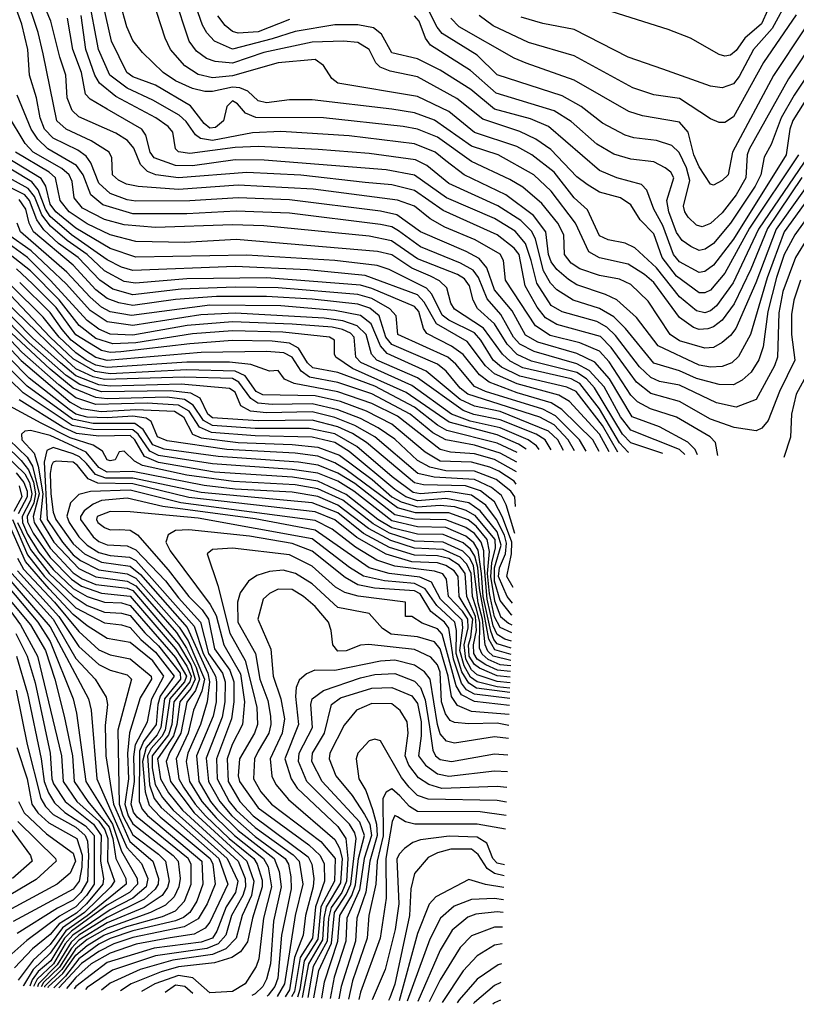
# Model space of a CAD drawing. Extents: x 501367 to 657802, y 482273 to 547541.
# Tile 366 of 656: x 615067 to 617796, y 482273 to 485730. Entities that reach past the tile are written whole.
import ezdxf

# ---------------------------------------------------------------- set-up
doc = ezdxf.new("R2010")
doc.units = 0

msp = doc.modelspace()

# ---------------------------------------------------------------- linework, layer by layer
at = {"layer": '0CON20XD'}
for points in [[(617815, 485176.3), (617695, 484996.6), (617636.4, 484853.6), (617577.5, 484732.5), (617535, 484674.8), (617505, 484651.4), (617485, 484644.5), (617455, 484642.4), (617435, 484649.2), (617385, 484684.8), (617295, 484807.4), (617262.7, 484835), (617205, 484871.8), (617103.9, 484893.9), (617066.5, 484915), (617020.3, 485015), (616935, 485128.4), (616874.3, 485185), (616748.7, 485255), (616655, 485286.4), (616525, 485377.6), (616455, 485403.2), (616374.5, 485415.5), (616095, 485448.4), (616015, 485449.1), (615935, 485438.3), (615905, 485445.2), (615869.3, 485479.3), (615840.6, 485490.6), (615815, 485493.2), (615745, 485477.3), (615717.5, 485477.5), (615675, 485488.1), (615615, 485515.8), (615571.7, 485545), (615498.9, 485615), (615465, 485657.3), (615444.3, 485704.3), (615399.6, 485865)], [(617520.4, 484200), (617511.6, 484245), (617492.7, 484265), (617375, 484333.8), (617283.3, 484363.3), (617237.9, 484387.9), (617215, 484411.1), (617138.6, 484528.6), (617105, 484565.9), (617035.4, 484595.4), (616931.2, 484621.2), (616880, 484655), (616774.5, 484815), (616766.6, 484885), (616755, 484907.2), (616667.4, 484957.4), (616561.4, 485001.4), (616509.7, 485030.3), (616455, 485074.8), (616395, 485095.9), (616098, 485135), (615835, 485148.9), (615625, 485133.9), (615483.9, 485143.9), (615443, 485153), (615415, 485166.4), (615393.8, 485185), (615391.4, 485245), (615381.9, 485265), (615318.8, 485305), (615231.1, 485345), (615198.4, 485375), (615149.8, 485610.2), (615132.9, 485685), (615089.4, 485815)], [(617810.1, 484815), (617787.4, 484745), (617778.7, 484695), (617778.5, 484625), (617790.3, 484535), (617736.4, 484425), (617696.8, 484323.2), (617675, 484295.3), (617655, 484286.7), (617577.7, 484297.7), (617495, 484327.3), (617385, 484389.1), (617285, 484417.9), (617235, 484456.8), (617145, 484579.4), (617107.4, 484617.4), (616955, 484660.2), (616915, 484683.2), (616885, 484720), (616843.7, 484795), (616822.5, 484905), (616805, 484927.4), (616745.2, 484975), (616555, 485059.6), (616455, 485130.4), (616375, 485150.1), (616281.4, 485158.6), (616055, 485184.4), (615865, 485193.1), (615625, 485174.1), (615545.3, 485185.3), (615516.5, 485196.5), (615491.3, 485221.3), (615468.4, 485278.4), (615445.6, 485305.6), (615405, 485331.5), (615275, 485389.2), (615251.3, 485411.3), (615234.4, 485455), (615230, 485535), (615208, 485598), (615176.9, 485725), (615134.9, 485825)], [(617909.5, 485200.5), (617753.1, 484985), (617693.3, 484823.3), (617635.2, 484625), (617593, 484547), (617568.9, 484525), (617535, 484512.8), (617495, 484509.7), (617455, 484517.4), (617310.8, 484585), (617234.7, 484684.7), (617165.8, 484745.8), (617125.6, 484765.6), (617025, 484798.7), (616995, 484817.4), (616955, 484852.3), (616935, 484879.6), (616925.7, 484905), (616916.4, 484985), (616872.9, 485042.9), (616775.3, 485115.3), (616628.6, 485185), (616565, 485234), (616527.1, 485265), (616455, 485294.3), (616225, 485322.1), (615985, 485336.9), (615885, 485332.7), (615745, 485305.5), (615703, 485313), (615685.6, 485325.6), (615652.3, 485372.3), (615627.2, 485395), (615535, 485447.9), (615445, 485489.4), (615384.2, 485535), (615344.4, 485625), (615308.1, 485818.1)], [(617887.4, 485222.6), (617724.6, 484995), (617654.2, 484805.8), (617583.9, 484646.1), (617565, 484621.1), (617535, 484596.2), (617505, 484579), (617475, 484576.2), (617385, 484602.9), (617353.2, 484625), (617275, 484741.1), (617215, 484800), (617175, 484819.3), (617105, 484831.8), (617035, 484855.5), (617005, 484874.8), (616981.7, 484905), (616978.8, 484975), (616957.7, 485015), (616902.1, 485085), (616835, 485142), (616789.3, 485169.3), (616655, 485231.8), (616535, 485317.5), (616465, 485345.4), (616415.2, 485354.8), (616135, 485385.4), (615896.6, 485386.6), (615861.2, 485401.2), (615833.1, 485435), (615815, 485445.2), (615795.3, 485425), (615783.2, 485375), (615755, 485351.1), (615735, 485349.5), (615715, 485365.7), (615667.3, 485427.3), (615545, 485499.6), (615465, 485529.3), (615444.1, 485545), (615389.8, 485655), (615352.1, 485822.1)], [(617841.1, 485255), (617663.6, 484995), (617573.6, 484806.4), (617515, 484724.8), (617495, 484707.6), (617475, 484701.1), (617445, 484708.2), (617385, 484756.8), (617305, 484858.4), (617229.1, 484929.1), (617195, 484945.2), (617135, 484956.7), (617105, 484971.6), (617062.3, 485062.3), (617015, 485104), (616944.7, 485194.7), (616867.2, 485255), (616813.9, 485285), (616665, 485333.8), (616575, 485407), (616465, 485460.6), (616185, 485507.6), (616164, 485524), (616135, 485568.9), (616105, 485589.8), (615975, 485578.2), (615815, 485532.5), (615745, 485526.2), (615695, 485537.7), (615647.9, 485567.9), (615597.6, 485625), (615578.5, 485665), (615535, 485798.6)], [(617803.7, 485255), (617631.6, 484998.4), (617545, 484840.4), (617495, 484779.8), (617475, 484770.7), (617455, 484770.9), (617375, 484829.7), (617324.2, 484895), (617295, 484977.5), (617247, 485027), (617215, 485080), (617178.5, 485105), (617105, 485124.1), (617061, 485151), (617025, 485177.7), (616933.7, 485273.7), (616881, 485311), (616825, 485337.4), (616695, 485380.2), (616603, 485453), (616465, 485529.1), (616368.8, 485548.8), (616333.5, 485563.5), (616318.3, 485578.3), (616295, 485625.2), (616255, 485650.2), (616204.8, 485654.8), (616095, 485650.5), (615925.4, 485615), (615815, 485577), (615753.6, 485583.6), (615724.2, 485594.2), (615689.1, 485619.1), (615663.2, 485655), (615609.8, 485815)], [(617909.1, 485575), (617783.6, 485376.4), (617773.3, 485345), (617759.9, 485255), (617575, 484959.8), (617505, 484867.6), (617475, 484845.6), (617455, 484842.7), (617385, 484880.2), (617364.2, 484905), (617326.9, 485006.9), (617294.9, 485065), (617271, 485131), (617251.7, 485151.7), (617165, 485175.2), (617105, 485200), (616924.9, 485354.9), (616861.5, 485381.5), (616735, 485416.2), (616652, 485485), (616545, 485552.7), (616465, 485592.4), (616375, 485614.1), (616338.7, 485678.7), (616310.8, 485700.8), (616255, 485711.4), (616175, 485712.2), (616035, 485689), (615955, 485663.1), (615815, 485626), (615751.9, 485655), (615725, 485683.7), (615709.8, 485710.2), (615670, 485825)], [(617768, 485805), (617711.3, 485698.7), (617645.7, 485625), (617595, 485530.5), (617575, 485505.2), (617535, 485491.2), (617495, 485496.2), (617326.7, 485556.7), (617205, 485598.6), (617015.5, 485695.5), (616905, 485717), (616829.2, 485739.2)], [(617923, 485827), (617825, 485698.3), (617715.7, 485534.3), (617571.7, 485265), (617556.1, 485185), (617535, 485165.4), (617505, 485149.4), (617495, 485152.5), (617455, 485213.8), (617436, 485255), (617416.3, 485335), (617385, 485369.8), (617255, 485392.8), (617207.2, 485407.2), (617015, 485518), (616847, 485577)], [(617718.4, 485815), (617674.1, 485715), (617614.5, 485665.5), (617585, 485621.8), (617565, 485605.3), (617545, 485602.2), (617525, 485607.3), (617424.2, 485665), (617345.9, 485695.9), (617105, 485771.3)], [(617449.2, 484202.3), (617440.8, 484220.8), (617415, 484246.2), (617315, 484300.9), (617218.8, 484335), (617139.3, 484469.3), (617087.8, 484527.8), (617025, 484557.8), (616888.1, 484598.1), (616845, 484622.4), (616797.2, 484707.2), (616735, 484781.9), (616708.2, 484858.2), (616681.7, 484891.7), (616636.6, 484916.6), (616475.3, 484985), (616392.4, 485045), (616335, 485058), (616015, 485097.6), (615835, 485104.2), (615665, 485093.4), (615475, 485093), (615445, 485097.6), (615385, 485119.7), (615345, 485156.1), (615317.6, 485227.6), (615300.9, 485250.9), (615271.4, 485271.4), (615185, 485313.6), (615155.1, 485345), (615139.6, 485385), (615126.6, 485455), (615101.9, 485535), (615095.6, 485625), (615075, 485713.8), (615055.8, 485765.8)], [(617867.9, 485672.1), (617768.3, 485521.7), (617630.3, 485275), (617623.4, 485255), (617618.9, 485175), (617585, 485114.4), (617535, 485052.1), (617495, 485014.8), (617465, 485002.2), (617445, 485008.9), (617416.4, 485036.4), (617404, 485055), (617399.8, 485075), (617421.7, 485165), (617410.2, 485210.2), (617384, 485264), (617358.2, 485288.2), (617305, 485306), (617225, 485315.6), (617194.9, 485324.8), (617115, 485367), (617040.6, 485425), (616972.9, 485463), (616745, 485536.9), (616674.9, 485604.9), (616551.8, 485681.8), (616533.7, 485703.7), (616500.3, 485770.3)], [(617836.4, 484965), (617792.6, 484895), (617748.8, 484775), (617735, 484701.2), (617729.8, 484545), (617719.8, 484515), (617655, 484395.8), (617585, 484370), (617515, 484384.8), (617385, 484446.4), (617315, 484459.6), (617285, 484473.2), (617245, 484510.8), (617161.2, 484621.2), (617130.5, 484650.5), (617095, 484670), (616973.6, 484703.6), (616935, 484726.6), (616884.3, 484804.3), (616864.7, 484885), (616844.2, 484944.2), (616807.6, 484987.6), (616735, 485031.9), (616567.1, 485105), (616455, 485183.5), (616355, 485202.3), (615926.9, 485236.9), (615825, 485237.6), (615675, 485217.2), (615615, 485217.5), (615540, 485245), (615526, 485265), (615510.6, 485325), (615496.2, 485345), (615375, 485415.5), (615315, 485450.7), (615298.7, 485468.7), (615284, 485545), (615253.6, 485625), (615235.6, 485735.6)], [(617955, 485202.6), (617790.8, 484975), (617753.5, 484905), (617725.8, 484825), (617695.7, 484705), (617679.1, 484580.9), (617663.9, 484536.1), (617637.2, 484492.8), (617606, 484464), (617575, 484448.4), (617525, 484449.4), (617445, 484469.9), (617385, 484497.4), (617295, 484524.2), (617196.1, 484646.1), (617155, 484686.3), (617105, 484715.7), (617011.6, 484745), (616955, 484782), (616932.6, 484805), (616907.9, 484847.9), (616879.2, 484959.2), (616866.4, 484986.4), (616828.5, 485025), (616746.7, 485076.7), (616575, 485154.9), (616497.5, 485217.5), (616457.9, 485237.9), (616295, 485260.1), (616116.2, 485273.8), (615904.9, 485284.9), (615825, 485281.1), (615665, 485259.6), (615625, 485266.2), (615615, 485276.2), (615605.8, 485335), (615588.6, 485355), (615545.3, 485385), (615405, 485460.6), (615347.6, 485507.6), (615331.7, 485535), (615299.3, 485625), (615283.6, 485745)], [(616015, 485730.6), (615905, 485687.2), (615835, 485683.1), (615815, 485687.9), (615789.1, 485709.1), (615763.7, 485743.7)], [(617971.2, 485738.8), (617787.9, 485465), (617742.7, 485385), (617708, 485292), (617682.7, 485247.3), (617670.7, 485185), (617650.8, 485145), (617565, 485015.5), (617505, 484943.7), (617475.6, 484924.4), (617455, 484919.8), (617425, 484933), (617395, 484954.8), (617375, 484983.1), (617347.7, 485055), (617341.2, 485095), (617365.2, 485175.2), (617355, 485194.1), (617335, 485210), (617295, 485230.6), (617215, 485240.8), (617155, 485258.1), (617095, 485292.3), (617005, 485372), (616945, 485409.8), (616741.5, 485471.5), (616651.7, 485551.7), (616511, 485641), (616493.2, 485665), (616471, 485725), (616455, 485743.5)], [(616847, 485577), (616805, 485594.8), (616611.1, 485705), (616582.6, 485735)], [(617795, 485747.1), (617680.1, 485579.9), (617575, 485388.5), (617545, 485368.5), (617525, 485368.8), (617495, 485381.8), (617385, 485452.7), (617295, 485466.5), (617221, 485491), (617015, 485603.4), (616855, 485650), (616731.4, 485708.6), (616681.2, 485745)], [(617404.3, 484203.8), (617385, 484220.5), (617215, 484288.3), (617177.7, 484335), (617121, 484441), (617068.3, 484498.3), (617025, 484522.1), (616875, 484564.5), (616825, 484590.7), (616802.3, 484615), (616757.4, 484695), (616710.1, 484750.1), (616678.9, 484825), (616660.1, 484850.1), (616615.6, 484875.6), (616475, 484932.4), (616398.3, 484988.3), (616375, 485002.6), (616335, 485011.1), (616015, 485050.1), (615827.5, 485057.5), (615655, 485048.1), (615465, 485047.9), (615359.9, 485079.9), (615317.8, 485115), (615290.3, 485185), (615267.5, 485217.5), (615166.1, 485276.1), (615130.6, 485310.6), (615107.5, 485345), (615058.8, 485465)], [(617326.8, 484206.3), (617215, 484243.7), (617185, 484275.1), (617087.2, 484437.2), (617058.4, 484468.4), (617025, 484491), (616865, 484531.1), (616815, 484553.8), (616780.6, 484590.6), (616735, 484661.9), (616676.2, 484716.2), (616660.9, 484745), (616647.5, 484795), (616629.7, 484819.7), (616605.1, 484835.1), (616465, 484889.9), (616373.4, 484953.4), (616295, 484969.9), (615925, 485005.9), (615815, 485009.4), (615545, 484999.9), (615435, 485009.3), (615365, 485028.5), (615288.2, 485068.2), (615259.1, 485105), (615252.3, 485162.3), (615241.6, 485185), (615215, 485206.9), (615114.2, 485265), (615086.6, 485295), (615025, 485398.4)], [(617168.3, 484211.5), (617114.7, 484304.7), (617023, 484425), (616989.7, 484439.7), (616825, 484478.8), (616760.4, 484510.4), (616731, 484535), (616687.8, 484605), (616665, 484630.9), (616575, 484674.7), (616552, 484692), (616515.7, 484765.7), (616497, 484787), (616365, 484852.3), (616323.6, 484866.4), (616175, 484884.1), (615865, 484903.1), (615475, 484895.6), (615385, 484926.8), (615265, 484998.5), (615194.1, 485055), (615175, 485082.4), (615159.5, 485145), (615142.9, 485172.9), (615023, 485245)], [(617207.3, 484210.2), (617205, 484211.6), (617175, 484243.8), (617105, 484364.1), (617035, 484452.9), (617005, 484468.7), (616835, 484507.4), (616790.6, 484530.6), (616763.1, 484555), (616697.3, 484647.3), (616595, 484713.8), (616582.2, 484735), (616568.4, 484788.4), (616542.9, 484812.9), (616510.5, 484829.5), (616445, 484857.1), (616375, 484904.6), (616325, 484915.6), (615827.9, 484957.9), (615647.9, 484947.9), (615475, 484951), (615385, 484974.4), (615305, 485013.5), (615241.5, 485055), (615209.3, 485095), (615192.7, 485175), (615170.4, 485195), (615052.3, 485265)], [(617138.3, 484212.5), (617105, 484275), (616999.4, 484389.4), (616961.1, 484411.1), (616815, 484451.2), (616735, 484486.5), (616704.4, 484514.4), (616639.6, 484599.6), (616531.5, 484661.5), (616488.4, 484738.4), (616465, 484763.4), (616281.3, 484831.3), (616078.3, 484851.7), (615825, 484863.2), (615465, 484849.1), (615425, 484861), (615375, 484886.7), (615249.6, 484975), (615175, 485039), (615158.5, 485065), (615132.8, 485132.8), (615110.5, 485160.5), (614978.9, 485238.9)], [(617058, 484215.1), (617034.4, 484255), (616949.5, 484339.5), (616905, 484362.5), (616703.7, 484425), (616665, 484442.5), (616599.9, 484519.9), (616571.2, 484545), (616395.9, 484625), (616390.3, 484690.3), (616367.8, 484715), (616305, 484751.2), (616255.5, 484765), (615975, 484788.5), (615825, 484791.1), (615635, 484783.4), (615465, 484764.2), (615395, 484784.2), (615349.2, 484815), (615273.1, 484895), (615204, 484944), (615151.7, 484991.7), (615127.3, 485027.3), (615102.4, 485095), (615085.5, 485115.5), (614944.4, 485184.4)], [(617103.6, 484213.6), (617081.2, 484255), (616971.7, 484361.6), (616934.8, 484384.8), (616815, 484420.3), (616717.2, 484457.2), (616682.8, 484482.8), (616625, 484554.6), (616585, 484583.9), (616498.2, 484628.2), (616486, 484646), (616469.6, 484705), (616455, 484723.1), (616305, 484786.6), (616265, 484797.7), (615935, 484823.7), (615655, 484820), (615474.5, 484804.5), (615435, 484811.1), (615365, 484848.6), (615305, 484905.3), (615234.4, 484954.4), (615175.3, 485005.3), (615144.9, 485045.1), (615119.1, 485109.1), (615097.4, 485137.4), (614973.3, 485205)], [(617017.1, 484216.4), (616994.5, 484255), (616945, 484307.2), (616895, 484334.3), (616641.3, 484415), (616615, 484436.7), (616565.5, 484495.5), (616535, 484519.9), (616375, 484589.6), (616354.1, 484615), (616330.3, 484690.3), (616297.5, 484717.5), (616255, 484731.3), (616095, 484748.3), (615935, 484758.5), (615758.4, 484758.4), (615615, 484747.6), (615465, 484726.7), (615415.5, 484735.5), (615375, 484750.8), (615335, 484781.2), (615255, 484868.4), (615116.4, 484985), (615100.8, 485015), (615088.6, 485065), (615065, 485099)], [(616978.5, 484217.7), (616957.8, 484255), (616925, 484285.6), (616755, 484353.7), (616665, 484373.1), (616615, 484396.8), (616495.9, 484495.9), (616358.2, 484558.2), (616335.1, 484585.1), (616301.7, 484661.7), (616265, 484691.8), (616175, 484708.5), (615985.2, 484725.2), (615735, 484727.2), (615460.8, 484690.8), (615385, 484703.9), (615355, 484720.5), (615315, 484755.1), (615233.3, 484843.3), (615069.9, 484985), (615058.3, 485015)], [(616893, 484220.5), (616883.3, 484233.3), (616853.8, 484255), (616755, 484296.9), (616649.8, 484319.8), (616585, 484345.1), (616445, 484445.5), (616266.4, 484526.5), (616248, 484545), (616243.1, 484615), (616229.1, 484629.1), (616201.7, 484641.7), (616165, 484650), (616025, 484661.1), (615815, 484668.6), (615656, 484656), (615465, 484622), (615385, 484626.2), (615345, 484643), (615305, 484673.8), (615174.3, 484815), (615095, 484894.6), (614990.3, 484970.3)], [(616934.1, 484219.1), (616913.6, 484255), (616881.5, 484275), (616755, 484325.5), (616663.5, 484343.5), (616625, 484357.9), (616465, 484472.7), (616322.3, 484535), (616304, 484555), (616285.1, 484625), (616252.5, 484655), (616202.7, 484672.7), (616137.6, 484682.4), (615825, 484699.5), (615703.7, 484693.6), (615465, 484656), (615375, 484668.6), (615315, 484709.2), (615231.3, 484801.3), (615108.3, 484918.3), (615025, 484976.4)], [(616847.4, 484221.9), (616819.8, 484239.8), (616745, 484271.9), (616576.5, 484316.5), (616425, 484420.8), (616236.5, 484505), (616178.4, 484545), (616173.3, 484555), (616173.3, 484605), (616156, 484615), (615992.4, 484632.4), (615815, 484637.8), (615675, 484626.5), (615475, 484594.9), (615395, 484592.3), (615335, 484610.1), (615276.5, 484656.5), (615206, 484746), (615105, 484848.7), (614977.5, 484947.5)], [(616815.6, 484210.7), (616745, 484242.7), (616567.8, 484287.8), (616535, 484305.8), (616455, 484369.4), (616315, 484442.7), (616185, 484491), (616097.6, 484507.6), (616079, 484525), (616046.7, 484576.7), (616015, 484594.3), (615955, 484601.1), (615815, 484603.3), (615665, 484592), (615423.2, 484563.2), (615385, 484561.6), (615355, 484568.1), (615265, 484623.8), (615195, 484718.9), (615112.5, 484802.5), (615056, 484855)], [(616813.4, 484142.3), (616735.3, 484185.3), (616665, 484205.7), (616581.2, 484211.2), (616545, 484221), (616395, 484337.5), (616305, 484382.5), (616185, 484423.5), (616032.2, 484452.2), (615997.8, 484467.8), (615975, 484497.8), (615945, 484495.6), (615879.3, 484519.3), (615805, 484527.9), (615655, 484527.2), (615375, 484508.8), (615335, 484517.5), (615301, 484535), (615265, 484560), (615206.5, 484615), (615150.3, 484685), (615037.1, 484797.1)], [(616814.5, 484175.8), (616755, 484208.2), (616665, 484235.5), (616565, 484254.3), (616519.4, 484279.4), (616439.1, 484345), (616305, 484416.5), (616185, 484456.6), (616085.3, 484475.3), (616056.4, 484496.4), (616025, 484545.1), (615995, 484560.4), (615935, 484565.3), (615705, 484560.9), (615375, 484533.2), (615335, 484543.5), (615295, 484569.4), (615248.8, 484605), (615217.2, 484642.7), (615175, 484701.5), (615067.4, 484807.4)], [(616809.7, 484020.3), (616806.9, 484055), (616792.9, 484075), (616741, 484115), (616665, 484145.2), (616565, 484145.9), (616508.3, 484158.3), (616465, 484182.6), (616385, 484257.2), (616327.4, 484297.4), (616265, 484329.5), (616185, 484360.5), (616095, 484381.1), (615955, 484378.4), (615903.8, 484383.8), (615879.3, 484399.3), (615837.2, 484457.2), (615815, 484469.6), (615645, 484474.8), (615365, 484466.4), (615325, 484476), (615265, 484504.4), (615202, 484562), (614978.3, 484778.3)], [(616812.1, 484099.5), (616805, 484109.1), (616750.9, 484145), (616718.8, 484158.8), (616655, 484176.6), (616545, 484179.6), (616492, 484212), (616375, 484309.6), (616285.4, 484355.4), (616195, 484389.3), (616105, 484408.7), (615922.1, 484412.2), (615898.7, 484425), (615859.2, 484479.2), (615825, 484495.7), (615655, 484500.1), (615385, 484486.2), (615332.9, 484495), (615255, 484538.9), (615174, 484615), (615033.8, 484763.8)], [(616799.2, 483680.8), (616779.7, 483705), (616749.1, 483775), (616753.7, 483805), (616774.6, 483855), (616777.5, 483892.5), (616770.2, 483920.2), (616742.6, 483975), (616705, 484025.1), (616655, 484060.4), (616575, 484072.8), (616475, 484064.9), (616450.2, 484070.2), (616375.8, 484125), (616251.8, 484231.8), (616175, 484275.9), (616085, 484294.6), (615895.1, 484295.1), (615745, 484305.4), (615713, 484323), (615676.5, 484376.5), (615645.9, 484395.9), (615585, 484404.2), (615375, 484399), (615335, 484403.5), (615255, 484435.8), (615175, 484502.3), (614934.7, 484725)], [(616806.8, 483926.3), (616776.6, 484026.6), (616759.6, 484059.6), (616725, 484087.8), (616665, 484115.9), (616523.2, 484123.2), (616466.5, 484136.5), (616315, 484265.3), (616245.4, 484305.4), (616175, 484332.8), (616095, 484353.1), (615935, 484349.2), (615878.9, 484355), (615844.7, 484374.7), (615825, 484422.3), (615805, 484434.6), (615635, 484449.7), (615385, 484443.4), (615345, 484448.1), (615265, 484479.8), (615211, 484525), (615112.7, 484612.7), (614988.6, 484738.6)], [(616800.9, 483736.6), (616779.2, 483775), (616795.4, 483855), (616795.9, 483895), (616763.5, 483983.5), (616735, 484037.6), (616686.2, 484076.2), (616633.1, 484093.1), (616486.6, 484096.6), (616455, 484103.4), (616285.8, 484245.7), (616237, 484277), (616185, 484300.8), (616095, 484324), (615905, 484321.5), (615745, 484331.9), (615728.7, 484345), (615701.4, 484401.4), (615668.6, 484418.6), (615596.5, 484426.5), (615355, 484423.8), (615278.7, 484448.6), (615230.4, 484480.4), (615101, 484595), (614985, 484711.6)], [(614985.2, 484625.2), (615073.1, 484533.1), (615245, 484386.8), (615285, 484365.1), (615353.8, 484353.8), (615475, 484360.9), (615611.2, 484355), (615643.2, 484335), (615674.8, 484275), (615705, 484261.3), (615834.9, 484245.1), (616025, 484238.8), (616115, 484229.4), (616190.7, 484200.7), (616306, 484116), (616375, 484054.8), (616407.1, 484037.1), (616465, 484019.6), (616545, 484025.3), (616595, 484020.3), (616635, 484007.9), (616665, 483990.5), (616736.5, 483905), (616738.4, 483875), (616725, 483823.3), (616721.4, 483775), (616735, 483689.4), (616756.6, 483635), (616785, 483610.5), (616796.8, 483604.7)], [(616797.9, 483639.1), (616795, 483640.7), (616755, 483690.7), (616735, 483758.1), (616735, 483805), (616758.9, 483885), (616745, 483931.3), (616685.6, 484005.6), (616645, 484033.7), (616565, 484049), (616465, 484041.1), (616424.1, 484055), (616385, 484080.4), (616225, 484213.9), (616175, 484245.1), (616095, 484264.2), (615895, 484268.4), (615740.8, 484280.8), (615699.6, 484299.6), (615662.3, 484355), (615625, 484377), (615515, 484383), (615335, 484379), (615265, 484402.1), (615205, 484448), (615075, 484562), (614995, 484645.2)], [(616796, 483577.1), (616755, 483595.8), (616735, 483633.8), (616717.9, 483715), (616710.6, 483785), (616717.5, 483862.6), (616710.3, 483905), (616671.5, 483951.5), (616643.4, 483973.5), (616575, 483998.4), (616458.5, 483998.5), (616395, 484015.5), (616215, 484149.9), (616175, 484173.8), (616115, 484197.2), (616035, 484208), (615795, 484221), (615585, 484251.7), (615551.5, 484265), (615529.4, 484319.4), (615511.2, 484331.2), (615465, 484338.2), (615375, 484331.8), (615305, 484334.8), (615265, 484345.2), (615241.1, 484361.1), (615101.2, 484471.2), (614958, 484615)], [(616795.1, 483547.4), (616771.7, 483555), (616745, 483570.8), (616731.1, 483601.1), (616709.6, 483695), (616699.4, 483819.4), (616698.3, 483865), (616689, 483895), (616665, 483925.7), (616635, 483947.5), (616565, 483974.1), (616455, 483975.9), (616385, 483991.3), (616245, 484101.1), (616185, 484137.3), (616115.8, 484165.8), (616046.8, 484176.8), (615765, 484195.8), (615575, 484222), (615535, 484237.1), (615501.4, 484291.4), (615472.1, 484312.1), (615325, 484311.7), (615253.2, 484326.8), (615093.6, 484443.6), (614985, 484551.4)], [(616794.3, 483523.7), (616745, 483539), (616733.3, 483553.3), (616722.8, 483582.8), (616696.2, 483705), (616689.6, 483785), (616677.8, 483867.8), (616663.4, 483893.4), (616635, 483917), (616565, 483947.1), (616465, 483949.4), (616375, 483969.8), (616241.1, 484075), (616185, 484109.1), (616115, 484137.3), (616025, 484150.5), (615745, 484169.9), (615555, 484199.7), (615524.6, 484214.6), (615484.2, 484274.2), (615465, 484290), (615325, 484290.6), (615251.5, 484305), (615080.1, 484420.1), (614985, 484511.2)], [(617844.8, 484505), (617795.8, 484415), (617778.5, 484345), (617775, 484264.2), (617751.6, 484192.5)], [(616793.6, 483501.3), (616737, 483517), (616715.2, 483555.2), (616682.3, 483732.3), (616676.5, 483806.5), (616666.6, 483846.6), (616651.4, 483871.4), (616625, 483893.4), (616555, 483922.1), (616465, 483923.2), (616375, 483946.3), (616325.5, 483975), (616215, 484062.9), (616115, 484110.1), (616026.2, 484123.8), (615751.7, 484141.7), (615555, 484174.8), (615506.4, 484196.4), (615471.6, 484255), (615455, 484269.6), (615345, 484267.9), (615267.4, 484277.4), (615219.3, 484299.3), (615065.3, 484395.3)], [(614904.7, 484345), (615072.7, 484182.7), (615098.9, 484148.9), (615116.1, 484106.1), (615122.9, 484065), (615116.7, 484033.3), (615094.1, 483985), (615095, 483967.2), (615115, 483926.9), (615175, 483841.3), (615248.9, 483765), (615285, 483740.9), (615355, 483716), (615455.7, 483705.7), (615615, 483520.4), (615655, 483460.2), (615669.7, 483425), (615665, 483404.5), (615609.3, 483335), (615601.7, 483255), (615590.6, 483219.4), (615532.9, 483145), (615532.6, 483102.6), (615542.9, 483045), (615569.2, 482999.2), (615607, 482955), (615796.4, 482785), (615833.4, 482705), (615825.1, 482665), (615792.9, 482615), (615760, 482530), (615744.6, 482505), (615705, 482490.7), (615540, 482470), (615375, 482420), (615264.1, 482335), (615258.4, 482326.9)], [(616793, 483479.9), (616731, 483495), (616712.7, 483512.7), (616702.2, 483535), (616693.2, 483625), (616678.1, 483681.9), (616662, 483812), (616649.1, 483839.1), (616624.4, 483864.4), (616555.4, 483895.4), (616455, 483898.7), (616367, 483927), (616309.5, 483959.5), (616202.5, 484042.5), (616115, 484083), (616035, 484096.9), (615818.5, 484108.5), (615655, 484130.4), (615499, 484165), (615470.4, 484180.4), (615434.5, 484215.5), (615417, 484213), (615402.5, 484185), (615385, 484180.8), (615374.8, 484185), (615358, 484215), (615325, 484235.8), (615245, 484262.3), (615142.9, 484312.9), (615032.5, 484372.5)], [(614876.6, 484335), (615085, 484134.9), (615101.3, 484105), (615110.1, 484065), (615105, 484041.5), (615075.8, 483985), (615077.3, 483965), (615095, 483923.2), (615135, 483860.8), (615185, 483799), (615255, 483732.4), (615304.9, 483704.8), (615365, 483684.4), (615425, 483682.1), (615455, 483673.6), (615615, 483490.4), (615653.5, 483425), (615646.8, 483405), (615595.3, 483345), (615578.5, 483235), (615566.9, 483213.1), (615529.1, 483170.9), (615516.5, 483145), (615523.3, 483043.3), (615540.1, 482995), (615563.9, 482963.9), (615767.1, 482785), (615798.4, 482695), (615735, 482561.7), (615719.6, 482540.4), (615680.5, 482519.5), (615595.8, 482505.8), (615476.5, 482483.5), (615385, 482452.7), (615318.1, 482415), (615265, 482367), (615232.4, 482328.5)], [(616792.4, 483460.9), (616754.9, 483464.9), (616713.2, 483483.2), (616691.9, 483501.9), (616683.1, 483523.1), (616684.1, 483615), (616671.5, 483665), (616658.6, 483705), (616654.1, 483785), (616638.4, 483818.4), (616615, 483842.4), (616555, 483869.7), (616455, 483874), (616371.7, 483901.7), (616293.1, 483943.1), (616185.5, 484025.5), (616115, 484055.6), (616025, 484071.1), (615825, 484081.6), (615715, 484094.2), (615465, 484143.8), (615375, 484141.7), (615345, 484157.8), (615301.2, 484211.2), (615255, 484232.7), (615175, 484269.7), (615105, 484287.5), (615085.4, 484284.6), (615073.6, 484275), (615074.9, 484255), (615118.2, 484208.2), (615132.8, 484162.8), (615148.4, 484065), (615139.1, 483975), (615186.9, 483895), (615275, 483803.1), (615335, 483773.5), (615445, 483758.7), (615475, 483742.5), (615617.8, 483577.8), (615653.4, 483523.4), (615687.7, 483455), (615699.6, 483415), (615685.2, 483374.8), (615655, 483333.8), (615633.8, 483225), (615595, 483157.8), (615581.6, 483125), (615597.6, 483055), (615680.5, 482945), (615865.4, 482775), (615889.6, 482705), (615881.4, 482655), (615849.2, 482585), (615827.7, 482505), (615792.1, 482467.9), (615745, 482448), (615605, 482428.3), (615490.5, 482395), (615385, 482346.7), (615355.2, 482322.9)], [(615030.7, 484255), (615094.1, 484194.1), (615112.9, 484162.8), (615135.5, 484065), (615115.1, 483985), (615118.1, 483965), (615175, 483874.6), (615255, 483787.8), (615286.9, 483766.9), (615335, 483747.3), (615445, 483733.8), (615465, 483725.4), (615625, 483537), (615668.5, 483465), (615684.3, 483415), (615668.4, 483381.6), (615629.9, 483335), (615619.8, 483255), (615608, 483215), (615551.4, 483135), (615562, 483065), (615590.7, 483015), (615639.8, 482955), (615834.6, 482775), (615859, 482715), (615860.6, 482685), (615851.1, 482655), (615811.9, 482585), (615791.6, 482515), (615765.1, 482484.9), (615725, 482468.9), (615545, 482442.5), (615393, 482393), (615305, 482331.5), (615299.2, 482324.9)], [(616791.8, 483441), (616746.2, 483446.2), (616704.7, 483464.7), (616675, 483485.2), (616662.7, 483505), (616661.7, 483535), (616672.5, 483585), (616669.3, 483635), (616638.7, 483705), (616632.9, 483785), (616611.5, 483815), (616575, 483837.8), (616535, 483847.9), (616455, 483849.5), (616367.2, 483877.2), (616275.8, 483925.8), (616185, 483998.1), (616095, 484033.3), (615705, 484069.8), (615465, 484120.7), (615369.8, 484119.8), (615333.2, 484133.2), (615301.7, 484171.7), (615277.9, 484195), (615255, 484206), (615185, 484227.9), (615162.4, 484217.6), (615153.5, 484176.5), (615163.7, 483975), (615218.4, 483895), (615255, 483851.5), (615280.9, 483831), (615345, 483798.5), (615445, 483784.7), (615475, 483768.7), (615627.3, 483597.3), (615659.1, 483549.1), (615716.2, 483415), (615707.2, 483372.8), (615678.4, 483305), (615659.5, 483225), (615616.7, 483135), (615626.7, 483065), (615643.4, 483035), (615684.2, 482975), (615720.3, 482935), (615803.3, 482855), (615889.5, 482785), (615902.3, 482765), (615918.8, 482708.8), (615919.3, 482685), (615885.7, 482575), (615867.8, 482492.2), (615843.4, 482456.6), (615813.1, 482436.9), (615751.5, 482418.5), (615625, 482404.5), (615565, 482387.3), (615459.6, 482345), (615421.2, 482320.5)], [(616791.1, 483420.9), (616745, 483426), (616682.5, 483452.5), (616665, 483465.5), (616647, 483495), (616644.7, 483535), (616652.3, 483562.3), (616659.3, 483625), (616611.3, 483705), (616607.8, 483775), (616593.6, 483795), (616564.2, 483814.1), (616535, 483822.6), (616445, 483826.6), (616355, 483852.8), (616251.4, 483911.4), (616175, 483973.4), (616105, 484001.8), (615662.2, 484052.2), (615465, 484099.8), (615342.3, 484102.3), (615308.3, 484118.3), (615270.3, 484165), (615255, 484176), (615195, 484180), (615185, 484176.2), (615179.4, 484165), (615173.9, 484136.1), (615177.4, 484065), (615185, 484000.9), (615194.2, 483975), (615255, 483889.5), (615295, 483854.4), (615355.2, 483825.2), (615455, 483811), (615491.7, 483781.7), (615655.3, 483595.3), (615728.3, 483435), (615734.3, 483405), (615725.6, 483334.4), (615703, 483255), (615658.1, 483155), (615652.4, 483125), (615664.2, 483055), (615706.8, 482985), (615757.8, 482927.8), (615822.2, 482865), (615924.4, 482785), (615939.8, 482755), (615951.9, 482685), (615924.3, 482575), (615907.5, 482432.5), (615898.3, 482405), (615859.5, 482345), (615815, 482317.4), (615735, 482312.8), (615676, 482366), (615625, 482374.4), (615542, 482345), (615494.8, 482317.8)], [(615055, 484138.9), (615081.9, 484105), (615093.9, 484075), (615094.2, 484055), (615061.8, 483995)], [(615065, 484093.8), (615074.7, 484055), (615047.3, 484002.7)], [(616790.5, 483401.4), (616745, 483406.7), (616675, 483429.9), (616655, 483447.2), (616635, 483484.2), (616629.2, 483535), (616643.4, 483595), (616642.3, 483625), (616623.6, 483653.6), (616573.6, 483705), (616566.6, 483765), (616553.8, 483783.8), (616525, 483794.2), (616385, 483811.7), (616322.2, 483832.2), (616247.6, 483877.6), (616165, 483940.7), (616105, 483971.9), (615634.1, 484034.1), (615455, 484078.3), (615316.4, 484073.6), (615275, 484062.7), (615246.4, 484033.6), (615232.9, 483987.1), (615240.8, 483965), (615275, 483913.8), (615304.8, 483884.8), (615345, 483859.7), (615385, 483848.8), (615453.3, 483843.3), (615475, 483831.1), (615680, 483600), (615711.8, 483505), (615754.8, 483425), (615759.3, 483405), (615758.1, 483335), (615747.1, 483285), (615689.1, 483145), (615697.2, 483055), (615737.9, 482985), (615762.9, 482955), (615835, 482883.1), (615961.4, 482785), (615979, 482739), (615986.3, 482685), (615958.9, 482565), (615948.5, 482415), (615935, 482361.3), (615921.7, 482335), (615895, 482309), (615883.4, 482303.6)], [(616790, 483382.9), (616745, 483388), (616675.1, 483405.1), (616651.6, 483421.6), (616628.5, 483461.5), (616614.1, 483515), (616624, 483595), (616621.4, 483621.4), (616546.2, 483695), (616514.5, 483754.5), (616473, 483773), (616365.8, 483785.8), (616295.5, 483805.5), (616105, 483938), (615895, 483977.8), (615570.4, 484020.4), (615445, 484050.2), (615355, 484042), (615325, 484028.6), (615294.5, 484005), (615280.7, 483985), (615280.8, 483975), (615325, 483914.3), (615345, 483898), (615375, 483885.5), (615445, 483882.2), (615475, 483868.9), (615579.6, 483759.6), (615625, 483699.5), (615703, 483615), (615730.8, 483505), (615780.2, 483435), (615789.3, 483405), (615788.3, 483335), (615778.8, 483281.2), (615722.6, 483137.4), (615730.4, 483055), (615770.9, 482985), (615812.8, 482935), (615895, 482862.3), (616000.1, 482785), (616011.3, 482765), (616020.4, 482720.4), (616021.2, 482678.8), (615986.8, 482515), (615974.1, 482365), (615964, 482335), (615940.5, 482305), (615936.3, 482301.7)], [(616789.5, 483367.1), (616672.9, 483382.9), (616645, 483400.1), (616620.6, 483440.6), (616601.3, 483505), (616602.1, 483585), (616596.4, 483615), (616532.7, 483672.7), (616491.6, 483731.6), (616455, 483750), (616349.3, 483759.3), (616275, 483776.1), (616226.4, 483806.4), (616095, 483907.1), (615695, 483979.2), (615455, 484002.4), (615385, 484003.6), (615340, 483985), (615336.7, 483975), (615342.1, 483965), (615365, 483947.1), (615385, 483938.9), (615419.7, 483940.3), (615455, 483937.3), (615481.2, 483921.2), (615588.7, 483798.7), (615661.4, 483705), (615708.2, 483658.2), (615730.5, 483625), (615751.4, 483521.4), (615806, 483446), (615819.9, 483405), (615820.1, 483335), (615811.2, 483275), (615758.3, 483135), (615761.6, 483065), (615803.5, 482985), (615828.5, 482955), (615895, 482893.8), (616027.9, 482797.9), (616048.9, 482775), (616062.4, 482695), (616034.9, 482584.9), (615997.8, 482345), (615972.3, 482300.4)], [(615042, 483975), (615095, 483850.4), (615154, 483775), (615265, 483664.8), (615365, 483611.8), (615425, 483605.6), (615455, 483595.8), (615493.2, 483553.2), (615545, 483509.6), (615610, 483425), (615561.1, 483355), (615552.8, 483325), (615547.4, 483255), (615502.3, 483195), (615488.3, 483161.7), (615486.8, 482985), (615497.8, 482957.8), (615516.2, 482936.2), (615707.4, 482775), (615710.6, 482695), (615689.8, 482635), (615665, 482595.1), (615642.8, 482577.2), (615615, 482565.4), (615465, 482530.5), (615385, 482504.4), (615345, 482483.7), (615275, 482432), (615228.3, 482371.7), (615187.7, 482331.1)], [(615060.1, 483965), (615105, 483869.3), (615170.9, 483785), (615255, 483705.3), (615305, 483673.1), (615365, 483649.7), (615425, 483645.8), (615455, 483637.5), (615506.7, 483576.7), (615555, 483531.4), (615631.1, 483435), (615632.8, 483415), (615576.7, 483345), (615563.4, 483245), (615550.5, 483219.5), (615512.1, 483175), (615499.4, 483125), (615508.6, 483018.6), (615522.5, 482972.5), (615561.3, 482931.3), (615736.9, 482785), (615746.5, 482765), (615753.6, 482695), (615726.1, 482625), (615695, 482573), (615645.7, 482544.3), (615465, 482507.3), (615398.7, 482485), (615345, 482458.4), (615285, 482416.2), (615205.3, 482330.1)], [(615167.8, 482332.3), (615169.1, 482335), (615219.1, 482380.9), (615265, 482445.1), (615305, 482479.1), (615363.3, 482515), (615443.9, 482546.1), (615569.1, 482580.9), (615615, 482601.5), (615646.9, 482635), (615669.9, 482695), (615669.3, 482765), (615659.5, 482785), (615480.2, 482930.2), (615467.2, 482947.2), (615459.1, 482975), (615470.4, 483055), (615468.4, 483141.6), (615474.8, 483185.2), (615516.7, 483265), (615532.1, 483345), (615574.1, 483425), (615535, 483478.7), (615455, 483542.6), (615375, 483557.7), (615305, 483601.3), (615255, 483641.4), (615171.3, 483731.3), (615087.3, 483827.3), (615035.9, 483945)], [(616788.9, 483346.8), (616665, 483361.6), (616637.5, 483377.5), (616620.2, 483400.2), (616591.5, 483485), (616575, 483593.4), (616559.7, 483615), (616511.8, 483651.8), (616474.2, 483714.2), (616455, 483724.2), (616313.7, 483733.7), (616255, 483746.1), (616210.9, 483770.9), (616095, 483863.6), (616025, 483891.3), (615875, 483916.4), (615661.8, 483938.2), (615615, 483936.1), (615589.2, 483920.8), (615580.8, 483895), (615595.6, 483865), (615736.8, 483676.8), (615757.9, 483637.9), (615784.7, 483535), (615843.7, 483433.7), (615857.8, 483335), (615850.3, 483255), (615813.9, 483185), (615795.8, 483135), (615799.4, 483055), (615840.8, 482985), (615888.2, 482935), (616080.7, 482790.7), (616094, 482765), (616101.4, 482715), (616098.9, 482685), (616071.8, 482585), (616063.9, 482515), (616032.9, 482437.1), (616015, 482323.9), (616000.3, 482299.4)], [(616788.1, 483322.5), (616665, 483335.5), (616619.4, 483359.4), (616601.4, 483391.4), (616552, 483572), (616535, 483590.8), (616481.3, 483611.3), (616445, 483634.2), (616422.5, 483635), (616422.5, 483685), (616256.1, 483706.1), (616209.2, 483719.2), (616177.2, 483737.2), (616095, 483810.7), (616015, 483851.4), (615815, 483873.9), (615745, 483870), (615725.6, 483854.4), (615763.3, 483743.3), (615805.7, 483575.7), (615860, 483480), (615888.2, 483368.2), (615900.1, 483315), (615902.4, 483255), (615892.6, 483225), (615839.2, 483135), (615835.4, 483075), (615840, 483055), (615905, 482962.4), (616082.8, 482832.8), (616123, 482795), (616136.6, 482766.6), (616138.7, 482705), (616106.4, 482615), (616096, 482505), (616052.8, 482437.2), (616032.5, 482317.5), (616022.5, 482298.6)], [(615059.3, 483839.3), (615080.9, 483800.9), (615190.1, 483685), (615275, 483581.7), (615345, 483517), (615385, 483500.1), (615455, 483486), (615529.8, 483425), (615530.6, 483415), (615491, 483349), (615453.6, 483226.4), (615446.2, 483153.8), (615449.4, 483065), (615436.9, 482975), (615448.3, 482935), (615465, 482906.4), (615606.6, 482795), (615624.5, 482775), (615630.9, 482715), (615627.1, 482685), (615610.2, 482649.8), (615579.4, 482620.6), (615526.6, 482595), (615375, 482539.6), (615305, 482500.4), (615263.9, 482466.1), (615215, 482395), (615155, 482335), (615154.1, 482333.1)], [(615059.6, 483795), (615204.9, 483635), (615275, 483529.2), (615345, 483465.4), (615385, 483445.7), (615445, 483429.8), (615460, 483415), (615412.7, 483235), (615416.5, 482975), (615429.6, 482935), (615465, 482868.4), (615555, 482800.5), (615579.8, 482775), (615592.9, 482705), (615586.8, 482683.2), (615568.2, 482655), (615505, 482613.2), (615375, 482558.5), (615275, 482497.7), (615249.5, 482470.5), (615206.7, 482403.3), (615150.7, 482349.3), (615142.7, 482333.8)], [(616787.1, 483290.5), (616655, 483301), (616605, 483322.1), (616584, 483354), (616573.3, 483425), (616545, 483520.5), (616525.2, 483545), (616465, 483562.8), (616372.1, 483572.1), (616342.4, 483592.4), (616295, 483645.5), (616185, 483666.6), (616095, 483749.2), (616036, 483786), (615993.2, 483796.8), (615945, 483792.9), (615901.1, 483778.9), (615871.7, 483758.3), (615842.5, 483717.5), (615832.6, 483685), (615834, 483615), (615895.9, 483505), (615911.6, 483415), (615939.5, 483339.5), (615949.1, 483285), (615950.1, 483255), (615942.9, 483225), (615905, 483161.6), (615892.7, 483135), (615888.5, 483065), (615915, 483018.4), (615952.6, 482975), (616125, 482844.6), (616175.4, 482785), (616174, 482705), (616125.8, 482615), (616115, 482501.2), (616067.2, 482425), (616051.3, 482325), (616042.9, 482297.8)], [(614995, 483775), (615131.2, 483615), (615175, 483546.9), (615255.4, 483345), (615266.6, 483295), (615300.3, 483055), (615393.6, 482905), (615425, 482810.5), (615480.3, 482715), (615480.8, 482695), (615452.7, 482665), (615375, 482620.4), (615250, 482530), (615225, 482505), (615176.9, 482425), (615132.2, 482387.8), (615110.9, 482359.1), (615102.7, 482336.2)], [(615014.5, 483784.5), (615175, 483597.6), (615309.4, 483345), (615319, 483305), (615338.4, 483065), (615443.5, 482823.5), (615495, 482766.9), (615517.7, 482715), (615511.8, 482685), (615465, 482645.3), (615385, 482604.6), (615253.9, 482516.1), (615227.5, 482485), (615186.7, 482415), (615128.8, 482361.2), (615115.8, 482335.4)], [(615039.9, 483785), (615185.1, 483625), (615265, 483486.8), (615332.4, 483415), (615371.3, 483351.3), (615375.8, 483325), (615368.3, 483251.7), (615370, 483145), (615396.7, 482975), (615454.7, 482844.8), (615535.6, 482775), (615554.7, 482715), (615554, 482695), (615543.5, 482676.5), (615505, 482641.5), (615375, 482577.7), (615275, 482515.2), (615248.5, 482491.5), (615198.6, 482411.4), (615133, 482345), (615130, 482334.6)], [(614971, 483741), (615070.8, 483605), (615130.5, 483495), (615214.6, 483145.4), (615220.5, 483055), (615268.6, 482985), (615345, 482916.1), (615366.5, 482885), (615377, 482855), (615376.2, 482775), (615400.1, 482705), (615387.9, 482685), (615295.3, 482595), (615218.3, 482541.7), (615175, 482483.3), (615115, 482427.5), (615062.1, 482357.9)], [(615005, 483725.9), (615105.1, 483605), (615157.8, 483515), (615190.6, 483415), (615223.4, 483285), (615253, 483145), (615259.1, 483055), (615307.2, 482985), (615381.2, 482895), (615395, 482855.2), (615405.1, 482785.1), (615440.5, 482715), (615441.3, 482695), (615305, 482582.9), (615229.3, 482530.7), (615175, 482451.9), (615115.2, 482394.8), (615080.7, 482339.3), (615080.1, 482337.6)], [(616785.9, 483252.3), (616745, 483259.8), (616645, 483257.6), (616595, 483261.7), (616579.5, 483269.5), (616563.2, 483293.2), (616549.9, 483335), (616545, 483439), (616535, 483465.2), (616511.5, 483491.5), (616455, 483518.9), (616294, 483536), (616265, 483533.9), (616215, 483513.6), (616185, 483512.2), (616167.1, 483535), (616162, 483585), (616152, 483615), (616105, 483669.2), (616064.7, 483705), (616025, 483729.5), (615975, 483730), (615945.3, 483715), (615923.1, 483695), (615903.5, 483625), (615949.9, 483519.9), (615957.4, 483425), (615985.4, 483345), (615997.2, 483275), (615990.1, 483225), (615947, 483135), (615953.7, 483073.7), (615967.9, 483045), (616012.1, 482992.1), (616175, 482851.8), (616191.3, 482821.3), (616199.8, 482785), (616195, 482699), (616144.6, 482615), (616135.6, 482575.6), (616131.3, 482498.7), (616081.8, 482415), (616059.4, 482297.2)], [(615053.8, 483575), (615093.8, 483495), (615121.2, 483401.2), (615174.8, 483154.8), (615180.5, 483065), (615186.6, 483046.6), (615227.6, 482985), (615327.3, 482905), (615353.8, 482865), (615351, 482775), (615361.3, 482715), (615359, 482695), (615301.9, 482625), (615267, 482593), (615206.6, 482555), (615175, 482517.5), (615112.3, 482467.7), (615048.6, 482401.4)], [(615055.8, 483495), (615094.5, 483364.5), (615142.4, 483135), (615153.1, 483055), (615168.1, 483015), (615189.8, 482979.8), (615226.5, 482946.5), (615299, 482899), (615328.5, 482865), (615329, 482695), (615302.5, 482655), (615265, 482615.2), (615207.5, 482582.6), (615092.9, 482497.1), (615008.3, 482421.7)], [(616784.5, 483205.8), (616735, 483212.5), (616595, 483189.8), (616566.6, 483196.6), (616545, 483222.5), (616535, 483255.3), (616509.1, 483415), (616490.1, 483440.1), (616455, 483464), (616385, 483480.7), (616335, 483477.9), (616175, 483444.8), (616104.5, 483445.5), (616075, 483433.1), (616049.4, 483410.6), (616039.2, 483385), (616036.6, 483353.4), (616047, 483255), (615999, 483135), (616020.8, 483065), (616042, 483032), (616185, 482896.7), (616213.8, 482855), (616220.1, 482785), (616215.6, 482705), (616198.7, 482665), (616162.2, 482612.2), (616151.9, 482575), (616147.6, 482495), (616098, 482405), (616079.3, 482296.5)], [(616100.8, 482295.7), (616118.9, 482391.1), (616162.8, 482487.2), (616173.8, 482595), (616215, 482657.9), (616230.8, 482695), (616249.2, 482855), (616245.2, 482875.2), (616225.8, 482905), (616076.3, 483055), (616047.3, 483125), (616048.8, 483155), (616096.1, 483245), (616090, 483325), (616094.5, 483345), (616135.1, 483374.9), (616265, 483419.2), (616315, 483430.3), (616385, 483433.9), (616455, 483406.9), (616475, 483385.2), (616491.9, 483341.9), (616507.6, 483247.6), (616518.8, 483165), (616528.4, 483145), (616545, 483132.3), (616585, 483125.7), (616735, 483152.8), (616782.7, 483148.6)], [(616129.2, 482294.7), (616138.3, 482351.7), (616184.7, 482495), (616191.8, 482585), (616233.9, 482655), (616247.3, 482692.7), (616257.4, 482785), (616278.6, 482865), (616262.1, 482912.1), (616129.6, 483055), (616094.1, 483125), (616095.9, 483155), (616138.7, 483225), (616163.3, 483325), (616195, 483349.3), (616305, 483382.3), (616375, 483384.6), (616445, 483356), (616465, 483329.4), (616477.5, 483265), (616478.1, 483215), (616468.8, 483145), (616492.6, 483112.6), (616535, 483082.4), (616575, 483073.7), (616735, 483093.1), (616780.9, 483089.9)], [(615055.4, 483375.4), (615093.2, 483185), (615141.8, 482995), (615157.7, 482967.7), (615185, 482939.1), (615265, 482894.8), (615296.9, 482865), (615305.1, 482845.1), (615309.4, 482795), (615305.9, 482705), (615281.7, 482665), (615255, 482638.2), (615199.7, 482610.3), (615058.5, 482521.5)], [(616779.2, 483034.6), (616745, 483038), (616550.5, 483030.5), (616504.6, 483044.6), (616468.1, 483068.1), (616435, 483112), (616421.3, 483145), (616432.5, 483225), (616428.8, 483265), (616404.6, 483304.6), (616375, 483327.7), (616305, 483329.4), (616250.3, 483305), (616207.1, 483252.9), (616156.7, 483155), (616154.2, 483135), (616177.9, 483075), (616235.4, 483005.4), (616279.4, 482939.4), (616297.4, 482905), (616303.1, 482865), (616277.9, 482785), (616261.5, 482675), (616217.3, 482575), (616212.7, 482495), (616171.7, 482368.3), (616158.6, 482293.6)], [(616777.6, 482982.3), (616745, 482988.5), (616503, 482993), (616465, 483005.8), (616435.7, 483035), (616409.4, 483069.4), (616335, 483198), (616315, 483204.2), (616295, 483198.1), (616255, 483154.2), (616250, 483135), (616259, 483065), (616283.4, 483023.4), (616306.7, 482956.7), (616321.3, 482905), (616323.8, 482865), (616297.6, 482775), (616283.1, 482666.9), (616251.8, 482575), (616246.8, 482495), (616196.5, 482335), (616188.4, 482292.5)], [(615057.6, 483175), (615093.7, 483065), (615110.2, 482975), (615131.3, 482945), (615169.9, 482909.9), (615267.6, 482855), (615286.7, 482796.7), (615286.2, 482753.8), (615276.5, 482705), (615255, 482676.9), (615045, 482563.6)], [(616776.1, 482935.8), (616685, 482948.2), (616465, 482950.2), (616436.8, 482966.8), (616403.1, 483005), (616375, 483028.8), (616355, 483017.1), (616343.2, 482995), (616344.7, 482864.7), (616323.2, 482775), (616319.2, 482695), (616293.6, 482585), (616288.2, 482505), (616236.9, 482355), (616222.9, 482291.3)], [(615063.1, 482985), (615083.5, 482945), (615161.6, 482871.6), (615255, 482803), (615263.2, 482775), (615245, 482733.3), (615198.6, 482695), (614993.9, 482585)], [(614993.8, 482945), (615105.2, 482795), (615111.5, 482775), (615041.9, 482715)], [(616774.7, 482888.1), (616675, 482905.5), (616455.1, 482905.1), (616423.1, 482913.1), (616395, 482931.2), (616385, 482935.3), (616375.7, 482914.3), (616353.3, 482785), (616354.7, 482645.3), (616333.7, 482505), (616265, 482315.4), (616258.7, 482290)], [(615061.1, 482915), (615193.5, 482785), (615195.6, 482775), (615125, 482710.5), (614915, 482587)], [(616770.8, 482762.9), (616745, 482768.7), (616729.4, 482785), (616708.3, 482838.3), (616675, 482859.2), (616576.4, 482863.6), (616475, 482850.4), (616449, 482841), (616419.6, 482820.4), (616400.1, 482799.9), (616392.9, 482782.9), (616398.9, 482625), (616386.8, 482535), (616350.9, 482395), (616305.5, 482288.2)], [(616769.6, 482724.2), (616735, 482731.6), (616709.5, 482749.5), (616678.7, 482798.7), (616655, 482817), (616582.7, 482817.3), (616535, 482804.6), (616502.1, 482787.9), (616455, 482732.3), (616442.2, 482677.8), (616437.2, 482585), (616385, 482343.2), (616367.9, 482295), (616363.4, 482286.1)], [(616768.3, 482683), (616704, 482694), (616645, 482711.4), (616529.5, 482650.5), (616505.9, 482624.1), (616465, 482521.5), (616400.1, 482284.8)], [(616767, 482640.2), (616735, 482644), (616655, 482640.6), (616593.3, 482616.8), (616545.3, 482574.7), (616508.7, 482501.3), (616429, 482283.7)], [(616765.6, 482595.7), (616745, 482597.7), (616670.5, 482589.5), (616641.7, 482578.3), (616587.3, 482532.7), (616545, 482462.4), (616466.6, 482282.4)], [(616764, 482543.6), (616735, 482543.7), (616655, 482513.3), (616615, 482471.7), (616545, 482358.3), (616506.4, 482280.9)], [(616762.2, 482485), (616735, 482480.4), (616675, 482442.5), (616625, 482390), (616552.2, 482279.3)], [(616760, 482414.7), (616748.2, 482411.8), (616675, 482360.6), (616611.4, 482288.6), (616604.1, 482277.4)], [(615675.2, 482311.2), (615648.1, 482335), (615615, 482339.5), (615579, 482314.7)], [(616758, 482349.6), (616735, 482338.7), (616665, 482279.1), (616662, 482275.3)], [(616756.1, 482287.7), (616735, 482278), (616729.5, 482272.8)]]:
    msp.add_lwpolyline(points, dxfattribs=at)

doc.saveas('drawing.dxf')
